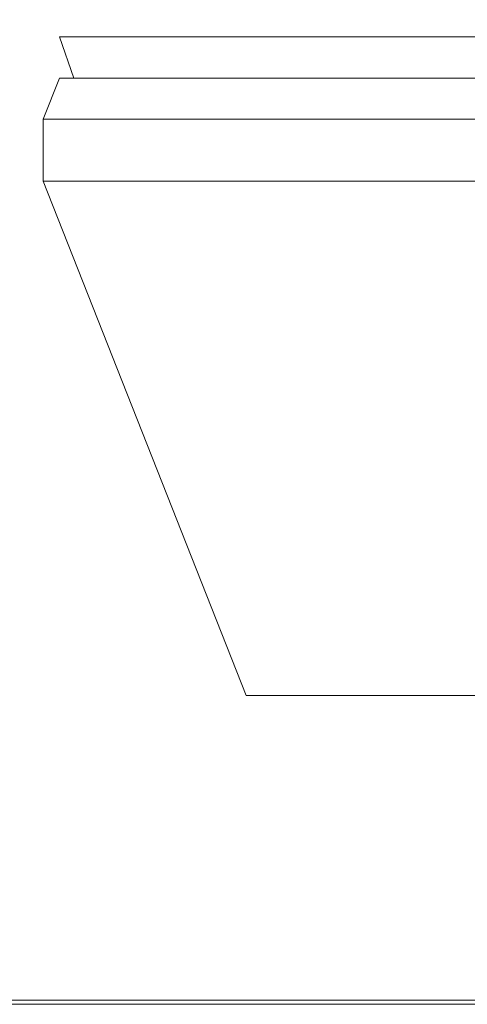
# Model space of a CAD drawing. Header units: millimetres. Extents: x -30280 to 309309, y -17460 to 4378.
# Tile 606 of 656: x 162759 to 162977, y -14922 to -14444. Entities that reach past the tile are written whole.
import ezdxf

# ---------------------------------------------------------------- set-up
doc = ezdxf.new("R2010")
doc.units = ezdxf.units.MM
doc.header["$MEASUREMENT"] = 0
doc.linetypes.add('Wipeout_Contour', pattern=[1000, 0, -1000])
doc.layers.add('P1_PLANTA PRIMERA_4_Nuevo_01 Sanitaris', color=7, linetype='Continuous')
doc.layers.add('P1_PLANTA PRIMERA_4_Nuevo_08_E_Envans secs', color=7, linetype='Continuous')
doc.layers.add('P1_PLANTA PRIMERA_4_Nuevo_01 Sanitaris_Pluma_Nº__1', color=7, linetype='Continuous', lineweight=5)
doc.layers.add('P1_PLANTA PRIMERA_4_Nuevo_14_PAV_Paviment_tarkett Safe_Pluma_Nº__29', color=7, linetype='Continuous', lineweight=20)

msp = doc.modelspace()

# ---------------------------------------------------------------- wipeouts: each hides what was drawn before it
at = {"color": 254, "linetype": 'Wipeout_Contour', "lineweight": 0, "ltscale": 490529.80631}
msp.add_wipeout([(162795.66, -14522.05), (162871.85, -14772.05), (162879.22, -14772.05)], dxfattribs=at).dxf.layer = 'P1_PLANTA PRIMERA_4_Nuevo_01 Sanitaris'

# ---------------------------------------------------------------- next in the draw order: wipeouts: each hides what was drawn before it
at = {"color": 254, "linetype": 'Wipeout_Contour', "lineweight": 0, "ltscale": 490406.432058}
msp.add_wipeout([(162777.21, -14522.05), (162871.85, -14772.05), (162795.66, -14522.05)], dxfattribs=at).dxf.layer = 'P1_PLANTA PRIMERA_4_Nuevo_01 Sanitaris'

# ---------------------------------------------------------------- next in the draw order: wipeouts: each hides what was drawn before it
at = {"color": 254, "linetype": 'Wipeout_Contour', "lineweight": 0, "ltscale": 490577.794855}
msp.add_wipeout([(162824.76, -14522.05), (162879.22, -14772.05), (162890.85, -14772.05)], dxfattribs=at).dxf.layer = 'P1_PLANTA PRIMERA_4_Nuevo_01 Sanitaris'

# ---------------------------------------------------------------- next in the draw order: wipeouts: each hides what was drawn before it
at = {"color": 254, "linetype": 'Wipeout_Contour', "lineweight": 0, "ltscale": 490460.97502}
msp.add_wipeout([(162824.76, -14522.05), (162795.66, -14522.05), (162879.22, -14772.05)], dxfattribs=at).dxf.layer = 'P1_PLANTA PRIMERA_4_Nuevo_01 Sanitaris'

# ---------------------------------------------------------------- next in the draw order: wipeouts: each hides what was drawn before it
at = {"color": 254, "linetype": 'Wipeout_Contour', "lineweight": 0, "ltscale": 490641.848456}
msp.add_wipeout([(162905.84, -14772.05), (162862.28, -14522.05), (162890.85, -14772.05)], dxfattribs=at).dxf.layer = 'P1_PLANTA PRIMERA_4_Nuevo_01 Sanitaris'

# ---------------------------------------------------------------- next in the draw order: wipeouts: each hides what was drawn before it
at = {"color": 254, "linetype": 'Wipeout_Contour', "lineweight": 0, "ltscale": 490538.698434}
msp.add_wipeout([(162862.28, -14522.05), (162824.76, -14522.05), (162890.85, -14772.05)], dxfattribs=at).dxf.layer = 'P1_PLANTA PRIMERA_4_Nuevo_01 Sanitaris'
at = {"color": 254, "linetype": 'Wipeout_Contour', "lineweight": 0, "ltscale": 490721.390046}
msp.add_wipeout([(162905.84, -14772.05), (162931.57, -14772.05), (162900.93, -14522.05)], dxfattribs=at).dxf.layer = 'P1_PLANTA PRIMERA_4_Nuevo_01 Sanitaris'

# ---------------------------------------------------------------- next in the draw order: wipeouts: each hides what was drawn before it
at = {"color": 254, "linetype": 'Wipeout_Contour', "lineweight": 0, "ltscale": 490629.182209}
msp.add_wipeout([(162905.84, -14772.05), (162900.93, -14522.05), (162862.28, -14522.05)], dxfattribs=at).dxf.layer = 'P1_PLANTA PRIMERA_4_Nuevo_01 Sanitaris'
at = {"color": 254, "linetype": 'Wipeout_Contour', "lineweight": 0, "ltscale": 490813.980447}
msp.add_wipeout([(162931.57, -14772.05), (162958.52, -14772.05), (162941.41, -14522.05)], dxfattribs=at).dxf.layer = 'P1_PLANTA PRIMERA_4_Nuevo_01 Sanitaris'

# ---------------------------------------------------------------- next in the draw order: wipeouts: each hides what was drawn before it
at = {"color": 254, "linetype": 'Wipeout_Contour', "lineweight": 0, "ltscale": 490501.499042}
msp.add_wipeout([(162869.31, -14772.05), (162871.85, -14772.05), (162777.21, -14522.05)], dxfattribs=at).dxf.layer = 'P1_PLANTA PRIMERA_4_Nuevo_01 Sanitaris'
at = {"color": 254, "linetype": 'Wipeout_Contour', "lineweight": 0, "ltscale": 490733.756106}
msp.add_wipeout([(162931.57, -14772.05), (162941.41, -14522.05), (162900.93, -14522.05)], dxfattribs=at).dxf.layer = 'P1_PLANTA PRIMERA_4_Nuevo_01 Sanitaris'
at = {"color": 254, "linetype": 'Wipeout_Contour', "lineweight": 0, "ltscale": 490909.184022}
msp.add_wipeout([(162958.52, -14772.05), (162986.16, -14772.05), (162982.93, -14522.05)], dxfattribs=at).dxf.layer = 'P1_PLANTA PRIMERA_4_Nuevo_01 Sanitaris'

# ---------------------------------------------------------------- next in the draw order: wipeouts: each hides what was drawn before it
at = {"color": 254, "linetype": 'Wipeout_Contour', "lineweight": 0, "ltscale": 490379.302955}
msp.add_wipeout([(162869.31, -14772.05), (162777.21, -14522.05), (162770.83, -14522.05)], dxfattribs=at).dxf.layer = 'P1_PLANTA PRIMERA_4_Nuevo_01 Sanitaris'
at = {"color": 254, "linetype": 'Wipeout_Contour', "lineweight": 0, "ltscale": 490842.617176}
msp.add_wipeout([(162958.52, -14772.05), (162982.93, -14522.05), (162941.41, -14522.05)], dxfattribs=at).dxf.layer = 'P1_PLANTA PRIMERA_4_Nuevo_01 Sanitaris'

# ---------------------------------------------------------------- next in the draw order: wipeouts: each hides what was drawn before it
at = {"color": 254, "linetype": 'Wipeout_Contour', "lineweight": 0, "ltscale": 653676.826942}
msp.add_wipeout([(162770.83, -14522.05), (162777.21, -14522.05), (162777.21, -14492.05), (162770.83, -14492.05)], dxfattribs=at).dxf.layer = 'P1_PLANTA PRIMERA_4_Nuevo_01 Sanitaris'

# ---------------------------------------------------------------- next in the draw order: wipeouts: each hides what was drawn before it
at = {"color": 254, "linetype": 'Wipeout_Contour', "lineweight": 0, "ltscale": 653726.272509}
msp.add_wipeout([(162777.21, -14492.05), (162777.21, -14522.05), (162795.66, -14522.05), (162795.66, -14492.05)], dxfattribs=at).dxf.layer = 'P1_PLANTA PRIMERA_4_Nuevo_01 Sanitaris'

# ---------------------------------------------------------------- next in the draw order: wipeouts: each hides what was drawn before it
at = {"color": 254, "linetype": 'Wipeout_Contour', "lineweight": 0, "ltscale": 653820.98817}
msp.add_wipeout([(162795.66, -14522.05), (162824.76, -14522.05), (162824.76, -14492.05), (162795.66, -14492.05)], dxfattribs=at).dxf.layer = 'P1_PLANTA PRIMERA_4_Nuevo_01 Sanitaris'

# ---------------------------------------------------------------- next in the draw order: wipeouts: each hides what was drawn before it
at = {"color": 254, "linetype": 'Wipeout_Contour', "lineweight": 0, "ltscale": 653953.718668}
msp.add_wipeout([(162824.76, -14522.05), (162862.28, -14522.05), (162862.28, -14492.05), (162824.76, -14492.05)], dxfattribs=at).dxf.layer = 'P1_PLANTA PRIMERA_4_Nuevo_01 Sanitaris'

# ---------------------------------------------------------------- next in the draw order: wipeouts: each hides what was drawn before it
at = {"color": 254, "linetype": 'Wipeout_Contour', "lineweight": 0, "ltscale": 654105.464968}
msp.add_wipeout([(162862.28, -14522.05), (162900.93, -14522.05), (162900.93, -14492.05), (162862.28, -14492.05)], dxfattribs=at).dxf.layer = 'P1_PLANTA PRIMERA_4_Nuevo_01 Sanitaris'

# ---------------------------------------------------------------- next in the draw order: wipeouts: each hides what was drawn before it
at = {"color": 254, "linetype": 'Wipeout_Contour', "lineweight": 0, "ltscale": 654263.103696}
msp.add_wipeout([(162900.93, -14522.05), (162941.41, -14522.05), (162941.41, -14492.05), (162900.93, -14492.05)], dxfattribs=at).dxf.layer = 'P1_PLANTA PRIMERA_4_Nuevo_01 Sanitaris'

# ---------------------------------------------------------------- next in the draw order: wipeouts: each hides what was drawn before it
at = {"color": 254, "linetype": 'Wipeout_Contour', "lineweight": 0, "ltscale": 654426.452006}
msp.add_wipeout([(162941.41, -14522.05), (162982.93, -14522.05), (162982.93, -14492.05), (162941.41, -14492.05)], dxfattribs=at).dxf.layer = 'P1_PLANTA PRIMERA_4_Nuevo_01 Sanitaris'

# ---------------------------------------------------------------- next in the draw order: wipeouts: each hides what was drawn before it
at = {"color": 254, "linetype": 'Wipeout_Contour', "lineweight": 0, "ltscale": 654419.191377}
msp.add_wipeout([(162982.93, -14492.05), (162983.19, -14472.05), (162942.79, -14472.05), (162941.41, -14492.05)], dxfattribs=at).dxf.layer = 'P1_PLANTA PRIMERA_4_Nuevo_01 Sanitaris'

# ---------------------------------------------------------------- next in the draw order: wipeouts: each hides what was drawn before it
at = {"color": 254, "linetype": 'Wipeout_Contour', "lineweight": 0, "ltscale": 490712.675791}
msp.add_wipeout([(162900.93, -14492.05), (162941.41, -14492.05), (162942.79, -14472.05)], dxfattribs=at).dxf.layer = 'P1_PLANTA PRIMERA_4_Nuevo_01 Sanitaris'

# ---------------------------------------------------------------- next in the draw order: wipeouts: each hides what was drawn before it
at = {"color": 254, "linetype": 'Wipeout_Contour', "lineweight": 0, "ltscale": 654102.506792}
msp.add_wipeout([(162900.93, -14492.05), (162903.39, -14472.05), (162865.78, -14472.05), (162862.28, -14492.05)], dxfattribs=at).dxf.layer = 'P1_PLANTA PRIMERA_4_Nuevo_01 Sanitaris'

# ---------------------------------------------------------------- next in the draw order: wipeouts: each hides what was drawn before it
at = {"color": 254, "linetype": 'Wipeout_Contour', "lineweight": 0, "ltscale": 490481.328316}
msp.add_wipeout([(162824.76, -14492.05), (162862.28, -14492.05), (162865.78, -14472.05)], dxfattribs=at).dxf.layer = 'P1_PLANTA PRIMERA_4_Nuevo_01 Sanitaris'
at = {"color": 254, "linetype": 'Wipeout_Contour', "lineweight": 0, "ltscale": 490673.844553}
msp.add_wipeout([(162900.93, -14492.05), (162942.79, -14472.05), (162903.39, -14472.05)], dxfattribs=at).dxf.layer = 'P1_PLANTA PRIMERA_4_Nuevo_01 Sanitaris'

# ---------------------------------------------------------------- next in the draw order: wipeouts: each hides what was drawn before it
at = {"color": 254, "linetype": 'Wipeout_Contour', "lineweight": 0, "ltscale": 490379.453367}
msp.add_wipeout([(162795.66, -14492.05), (162824.76, -14492.05), (162830.06, -14472.05)], dxfattribs=at).dxf.layer = 'P1_PLANTA PRIMERA_4_Nuevo_01 Sanitaris'

# ---------------------------------------------------------------- next in the draw order: wipeouts: each hides what was drawn before it
at = {"color": 254, "linetype": 'Wipeout_Contour', "lineweight": 0, "ltscale": 490304.619296}
msp.add_wipeout([(162802.37, -14472.05), (162777.21, -14492.05), (162795.66, -14492.05)], dxfattribs=at).dxf.layer = 'P1_PLANTA PRIMERA_4_Nuevo_01 Sanitaris'
at = {"color": 254, "linetype": 'Wipeout_Contour', "lineweight": 0, "ltscale": 490448.155574}
msp.add_wipeout([(162824.76, -14492.05), (162865.78, -14472.05), (162830.06, -14472.05)], dxfattribs=at).dxf.layer = 'P1_PLANTA PRIMERA_4_Nuevo_01 Sanitaris'

# ---------------------------------------------------------------- next in the draw order: wipeouts: each hides what was drawn before it
at = {"color": 254, "linetype": 'Wipeout_Contour', "lineweight": 0, "ltscale": 490262.685186}
msp.add_wipeout([(162770.83, -14492.05), (162777.21, -14492.05), (162784.81, -14472.05)], dxfattribs=at).dxf.layer = 'P1_PLANTA PRIMERA_4_Nuevo_01 Sanitaris'
at = {"color": 254, "linetype": 'Wipeout_Contour', "lineweight": 0, "ltscale": 490355.938285}
msp.add_wipeout([(162795.66, -14492.05), (162830.06, -14472.05), (162802.37, -14472.05)], dxfattribs=at).dxf.layer = 'P1_PLANTA PRIMERA_4_Nuevo_01 Sanitaris'

# ---------------------------------------------------------------- next in the draw order: wipeouts: each hides what was drawn before it
at = {"color": 254, "linetype": 'Wipeout_Contour', "lineweight": 0, "ltscale": 490262.238787}
msp.add_wipeout([(162770.83, -14492.05), (162784.81, -14472.05), (162778.74, -14472.05)], dxfattribs=at).dxf.layer = 'P1_PLANTA PRIMERA_4_Nuevo_01 Sanitaris'

# ---------------------------------------------------------------- next in the draw order: wipeouts: each hides what was drawn before it
at = {"color": 254, "linetype": 'Wipeout_Contour', "lineweight": 0, "ltscale": 490292.384455}
msp.add_wipeout([(162784.81, -14472.05), (162777.21, -14492.05), (162802.37, -14472.05)], dxfattribs=at).dxf.layer = 'P1_PLANTA PRIMERA_4_Nuevo_01 Sanitaris'

# ---------------------------------------------------------------- next in the draw order: wipeouts: each hides what was drawn before it
at = {"color": 254, "linetype": 'Wipeout_Contour', "lineweight": 0, "ltscale": 490287.37385}
msp.add_wipeout([(162785.74, -14472.05), (162792.11, -14472.05), (162784.8, -14452.05)], dxfattribs=at).dxf.layer = 'P1_PLANTA PRIMERA_4_Nuevo_01 Sanitaris'

# ---------------------------------------------------------------- next in the draw order: wipeouts: each hides what was drawn before it
at = {"color": 254, "linetype": 'Wipeout_Contour', "lineweight": 0, "ltscale": 490271.466848}
msp.add_wipeout([(162785.74, -14472.05), (162784.8, -14452.05), (162778.74, -14452.05)], dxfattribs=at).dxf.layer = 'P1_PLANTA PRIMERA_4_Nuevo_01 Sanitaris'
at = {"color": 254, "linetype": 'Wipeout_Contour', "lineweight": 0, "ltscale": 490330.150202}
msp.add_wipeout([(162802.35, -14452.05), (162792.11, -14472.05), (162811.54, -14472.05)], dxfattribs=at).dxf.layer = 'P1_PLANTA PRIMERA_4_Nuevo_01 Sanitaris'

# ---------------------------------------------------------------- next in the draw order: wipeouts: each hides what was drawn before it
at = {"color": 254, "linetype": 'Wipeout_Contour', "lineweight": 0, "ltscale": 490301.769886}
msp.add_wipeout([(162802.35, -14452.05), (162784.8, -14452.05), (162792.11, -14472.05)], dxfattribs=at).dxf.layer = 'P1_PLANTA PRIMERA_4_Nuevo_01 Sanitaris'
at = {"color": 254, "linetype": 'Wipeout_Contour', "lineweight": 0, "ltscale": 490401.895043}
msp.add_wipeout([(162811.54, -14472.05), (162836.65, -14472.05), (162830.04, -14452.05)], dxfattribs=at).dxf.layer = 'P1_PLANTA PRIMERA_4_Nuevo_01 Sanitaris'

# ---------------------------------------------------------------- next in the draw order: wipeouts: each hides what was drawn before it
at = {"color": 254, "linetype": 'Wipeout_Contour', "lineweight": 0, "ltscale": 490366.267033}
msp.add_wipeout([(162811.54, -14472.05), (162830.04, -14452.05), (162802.35, -14452.05)], dxfattribs=at).dxf.layer = 'P1_PLANTA PRIMERA_4_Nuevo_01 Sanitaris'
at = {"color": 254, "linetype": 'Wipeout_Contour', "lineweight": 0, "ltscale": 490492.718165}
msp.add_wipeout([(162836.65, -14472.05), (162867.22, -14472.05), (162865.75, -14452.05)], dxfattribs=at).dxf.layer = 'P1_PLANTA PRIMERA_4_Nuevo_01 Sanitaris'

# ---------------------------------------------------------------- next in the draw order: wipeouts: each hides what was drawn before it
at = {"color": 254, "linetype": 'Wipeout_Contour', "lineweight": 0, "ltscale": 490454.586273}
msp.add_wipeout([(162836.65, -14472.05), (162865.75, -14452.05), (162830.04, -14452.05)], dxfattribs=at).dxf.layer = 'P1_PLANTA PRIMERA_4_Nuevo_01 Sanitaris'

# ---------------------------------------------------------------- next in the draw order: wipeouts: each hides what was drawn before it
at = {"color": 254, "linetype": 'Wipeout_Contour', "lineweight": 0, "ltscale": 490594.183161}
msp.add_wipeout([(162867.22, -14472.05), (162900.89, -14472.05), (162903.35, -14452.05)], dxfattribs=at).dxf.layer = 'P1_PLANTA PRIMERA_4_Nuevo_01 Sanitaris'

# ---------------------------------------------------------------- next in the draw order: wipeouts: each hides what was drawn before it
at = {"color": 254, "linetype": 'Wipeout_Contour', "lineweight": 0, "ltscale": 490558.20842}
msp.add_wipeout([(162867.22, -14472.05), (162903.35, -14452.05), (162865.75, -14452.05)], dxfattribs=at).dxf.layer = 'P1_PLANTA PRIMERA_4_Nuevo_01 Sanitaris'

# ---------------------------------------------------------------- next in the draw order: wipeouts: each hides what was drawn before it
at = {"color": 254, "linetype": 'Wipeout_Contour', "lineweight": 0, "ltscale": 490707.256951}
msp.add_wipeout([(162900.89, -14472.05), (162941.38, -14472.05), (162942.75, -14452.05)], dxfattribs=at).dxf.layer = 'P1_PLANTA PRIMERA_4_Nuevo_01 Sanitaris'

# ---------------------------------------------------------------- next in the draw order: wipeouts: each hides what was drawn before it
at = {"color": 254, "linetype": 'Wipeout_Contour', "lineweight": 0, "ltscale": 490668.431642}
msp.add_wipeout([(162900.89, -14472.05), (162942.75, -14452.05), (162903.35, -14452.05)], dxfattribs=at).dxf.layer = 'P1_PLANTA PRIMERA_4_Nuevo_01 Sanitaris'

# ---------------------------------------------------------------- next in the draw order: wipeouts: each hides what was drawn before it
at = {"color": 254, "linetype": 'Wipeout_Contour', "lineweight": 0, "ltscale": 654411.965649}
msp.add_wipeout([(162941.38, -14472.05), (162982.89, -14472.05), (162983.15, -14452.05), (162942.75, -14452.05)], dxfattribs=at).dxf.layer = 'P1_PLANTA PRIMERA_4_Nuevo_01 Sanitaris'

# ---------------------------------------------------------------- next in the draw order: wipeouts: each hides what was drawn before it
at = {"color": 254, "linetype": 'Wipeout_Contour', "lineweight": 0, "ltscale": 37522073.14953981}
msp.add_wipeout([(163329.96, -12475.05), (161204.64, -12475.05), (161204.64, -12800.05), (161222.03, -12800.05), (161222.03, -14920.05), (161484.08, -14920.05), (161485.74, -14907.86), (161486.24, -14905.9), (161486.85, -14904.69), (161487.65, -14903.6), (161488.63, -14902.69), (161489.73, -14901.96), (161490.95, -14901.44), (161492.17, -14901.22), (161493.3, -14900.86), (161494.35, -14900.29), (161495.29, -14899.54), (161496.09, -14898.63), (161496.73, -14897.59), (161497.19, -14896.44), (161497.45, -14895.23), (161497.49, -14242.05), (161459.51, -14242.05), (161435.59, -14241.75), (161395.23, -14234.57), (161356.83, -14220.97), (161339.19, -14211.17), (161332.98, -14207.84), (161319.83, -14197.57), (161308.8, -14185.33), (161300.22, -14171.49), (161294.35, -14156.48), (161291.37, -14140.74), (161291.37, -14132.77), (161278.38, -14132.77), (161278.33, -14129.15), (161279.72, -14121.57), (161282.5, -14114.33), (161286.59, -14107.64), (161291.87, -14101.73), (161298.17, -14096.75), (161301.74, -14094.81), (161303.65, -14093.77), (161307.02, -14091.1), (161309.85, -14087.93), (161311.68, -14084.85), (161316.73, -14075.27), (161317.48, -14072.03), (161839.22, -14072.03), (161840.12, -14075.28), (161845.16, -14084.86), (161847, -14087.95), (161849.82, -14091.12), (161853.2, -14093.78), (161855.11, -14094.82), (161858.68, -14096.76), (161864.97, -14101.74), (161870.25, -14107.66), (161874.34, -14114.34), (161877.12, -14121.58), (161878.52, -14129.16), (161878.49, -14132.64), (161865.48, -14132.77), (161865.48, -14140.75), (161862.5, -14156.49), (161856.63, -14171.5), (161848.05, -14185.34), (161837.02, -14197.58), (161823.87, -14207.85), (161817.66, -14211.17), (161800.02, -14220.97), (161761.62, -14234.57), (161721.27, -14241.75), (161697.36, -14242.05), (161659.39, -14242.05), (161659.39, -14894.27), (161659.69, -14896.44), (161660.15, -14897.59), (161660.79, -14898.63), (161661.59, -14899.54), (161662.53, -14900.29), (161663.58, -14900.86), (161664.71, -14901.22), (161665.94, -14901.44), (161667.15, -14901.96), (161668.26, -14902.69), (161669.23, -14903.6), (161670.03, -14904.69), (161670.65, -14905.9), (161671.05, -14907.2), (161672.8, -14920.05), (163311.08, -14920.05), (163311.08, -14822.05), (163301.2, -14822.05), (163301.2, -14772.05), (162869.31, -14772.05), (162770.83, -14522.05), (162770.83, -14492.05), (162778.74, -14472.05), (162785.74, -14472.05), (162778.74, -14452.05), (163179.73, -14452.05), (163179.74, -14472.05), (163179.76, -14492.05), (163311.08, -14492.05), (163311.08, -14052.05), (163285.13, -14052.05), (163273.65, -14049.77), (163263.92, -14043.26), (163257.41, -14033.53), (163255.13, -14022.05), (163257.41, -14010.57), (163263.92, -14000.84), (163273.65, -13994.34), (163275.17, -13994.03), (163275.17, -13746.05), (163274.39, -13761.05), (163272.89, -13761.05), (163272.89, -13982.05), (163272.02, -13985.31), (163269.64, -13987.69), (163266.39, -13988.57), (163263.14, -13987.69), (163260.76, -13985.31), (163259.89, -13982.05), (163259.89, -13761.05), (163258.39, -13761.05), (163258.39, -13746.05), (163252.39, -13746.05), (163247.92, -13744.85), (163241.87, -13743.62), (163240.39, -13742.84), (163237.12, -13739.57), (163232.73, -13735.82), (163224.47, -13724.02), (163224.47, -13720.08), (163232.73, -13708.29), (163237.12, -13704.53), (163240.39, -13701.27), (163241.87, -13700.48), (163247.92, -13699.25), (163252.39, -13698.05), (163254.39, -13698.05), (163254.39, -13697.05), (163261.31, -13697.05), (163266.01, -13615), (163272.3, -13560.05), (163265.57, -13560.05), (163264.13, -13560.05), (163240.97, -13560.05), (163212.77, -13560.05), (163188.71, -13560.05), (163187.3, -13560.05), (163172.85, -13560.05), (163172.85, -13540.05), (163274.6, -13540.05), (163275.17, -13535.01), (163275.17, -13252.05), (163270.23, -13227.18), (163256.14, -13206.09), (163235.05, -13192), (163210.83, -13187.18), (163186.62, -13192), (163165.53, -13206.09), (163151.44, -13227.18), (163146.49, -13252.05), (163146.49, -14062.05), (163125.17, -14062.05), (163125.17, -13412.05), (163074.68, -13412.05), (163065.41, -13411.14), (163056.02, -13408.29), (163047.37, -13403.67), (163039.78, -13397.44), (163033.56, -13389.86), (163028.94, -13381.2), (163026.09, -13371.82), (163025.17, -13362.54), (162932.54, -13362.05), (162932.54, -13262.05), (163025.17, -13262.05), (163025.17, -13252.05), (163045.17, -13252.05), (163045.17, -13262.05), (163082.67, -13262.05), (163082.67, -13362.05), (163045.22, -13362.05), (163045.8, -13367.89), (163047.5, -13373.51), (163050.27, -13378.69), (163054, -13383.23), (163058.53, -13386.96), (163063.71, -13389.72), (163069.33, -13391.43), (163075.67, -13392.05), (163125.17, -13392.05), (163125.17, -13252.05), (163131.64, -13219.52), (163150.07, -13191.95), (163177.65, -13173.52), (163210.17, -13167.05), (163211.49, -13167.05), (163244.02, -13173.52), (163271.6, -13191.95), (163281.39, -13206.6), (163281.39, -12974.64), (163276.8, -12970.05), (163274.39, -12961.05), (163276.8, -12952.05), (163278.17, -12950.68), (163276.23, -12946.52), (163273.97, -12947.57), (163231.19, -12861.86), (163212.22, -12829.57), (163210.86, -12830.31), (163208, -12826.22), (163205.54, -12827.94), (163153.92, -12754.21), (163156.37, -12752.49), (163153.51, -12748.4), (163175.62, -12732.91), (163192.01, -12745.85), (163226.42, -12795), (163233.01, -12814.69), (163232.1, -12815.44), (163233.33, -12817.62), (163251.92, -12851.67), (163281.39, -12912.46), (163281.39, -12723.05), (163329.96, -12723.05)], dxfattribs=at).dxf.layer = 'P1_PLANTA PRIMERA_4_Nuevo_08_E_Envans secs'

# ---------------------------------------------------------------- next in the draw order: linework, layer by layer
at = {"layer": 'P1_PLANTA PRIMERA_4_Nuevo_01 Sanitaris_Pluma_Nº__1', "color": 7, "linetype": 'Continuous', "lineweight": 5}
for p, q in [((162778.74, -14452.05), (162784.8, -14452.05)), ((162785.74, -14472.05), (162778.74, -14452.05)), ((162784.8, -14452.05), (162802.35, -14452.05)), ((162802.35, -14452.05), (162830.04, -14452.05)), ((162830.04, -14452.05), (162865.75, -14452.05)), ((162865.75, -14452.05), (162903.35, -14452.05)), ((162903.35, -14452.05), (162942.75, -14452.05)), ((162942.75, -14452.05), (162983.15, -14452.05)), ((162770.83, -14492.05), (162778.74, -14472.05)), ((162778.74, -14472.05), (162784.81, -14472.05)), ((162784.81, -14472.05), (162802.36, -14472.05)), ((162802.36, -14472.05), (162830.06, -14472.05)), ((162830.06, -14472.05), (162865.78, -14472.05)), ((162865.78, -14472.05), (162903.39, -14472.05)), ((162903.39, -14472.05), (162942.79, -14472.05)), ((162942.79, -14472.05), (162983.19, -14472.05)), ((162770.83, -14492.05), (162777.21, -14492.05)), ((162770.83, -14522.05), (162770.83, -14492.05)), ((162777.21, -14492.05), (162795.66, -14492.05)), ((162795.66, -14492.05), (162824.76, -14492.05)), ((162824.76, -14492.05), (162862.28, -14492.05)), ((162862.28, -14492.05), (162900.93, -14492.05)), ((162900.93, -14492.05), (162941.41, -14492.05)), ((162941.41, -14492.05), (162982.93, -14492.05)), ((162770.83, -14522.05), (162777.21, -14522.05)), ((162869.31, -14772.05), (162770.83, -14522.05)), ((162777.21, -14522.05), (162795.66, -14522.05)), ((162795.66, -14522.05), (162824.76, -14522.05)), ((162824.76, -14522.05), (162862.28, -14522.05)), ((162862.28, -14522.05), (162900.93, -14522.05)), ((162900.93, -14522.05), (162941.41, -14522.05)), ((162941.41, -14522.05), (162982.93, -14522.05)), ((162869.31, -14772.05), (162871.85, -14772.05)), ((162871.85, -14772.05), (162879.22, -14772.05)), ((162879.22, -14772.05), (162890.85, -14772.05)), ((162890.85, -14772.05), (162905.84, -14772.05)), ((162905.84, -14772.05), (162931.57, -14772.05)), ((162931.57, -14772.05), (162958.52, -14772.05)), ((162958.52, -14772.05), (162986.16, -14772.05))]:
    msp.add_line(p, q, dxfattribs=at)
at = {"layer": 'P1_PLANTA PRIMERA_4_Nuevo_14_PAV_Paviment_tarkett Safe_Pluma_Nº__29', "color": 7, "linetype": 'Continuous', "lineweight": 20}
for p, q in [((163331.13, -14920.05), (161202.38, -14920.05)), ((163331.13, -14922.05), (161202.38, -14922.05))]:
    msp.add_line(p, q, dxfattribs=at)

doc.saveas('drawing.dxf')
